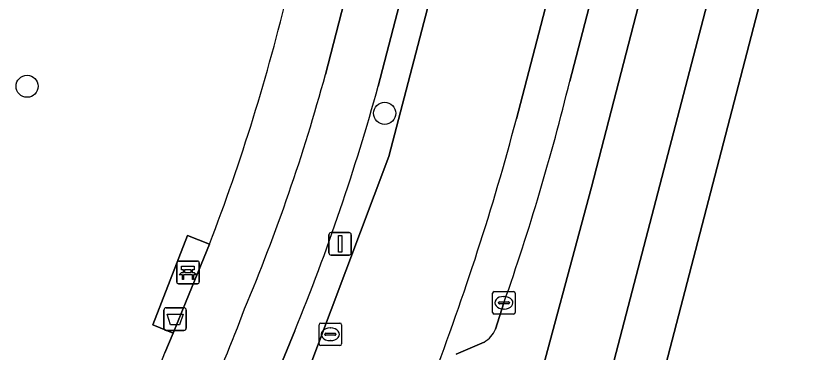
# Model space of a CAD drawing. Extents: x 161258 to 161838, y 380833 to 381727.
# Drawn here: x 161588.71 to 161624.35, y 381034.63 to 381049.56 of the extents above; entities that cross this region are included whole.
import ezdxf

# ---------------------------------------------------------------- set-up
doc = ezdxf.new("R2010")
doc.units = 0
for name, color, linetype in [('IMGEO_Afvalbak', 7, 'Continuous'), ('IMGEO_Bank', 7, 'Continuous'), ('IMGEO_Berm_open', 7, 'Continuous'), ('IMGEO_Boom', 7, 'Continuous'), ('IMGEO_Erf', 7, 'Continuous'), ('IMGEO_Fietspad_gesloten', 7, 'Continuous'), ('IMGEO_Groenvoorziening', 7, 'Continuous'), ('IMGEO_Kolk', 7, 'Continuous'), ('IMGEO_Lichtmast', 7, 'Continuous'), ('IMGEO_Parkeervlak_open', 7, 'Continuous'), ('IMGEO_Rijbaan_lokaal_open', 7, 'Continuous'), ('IMGEO_Voetpad_open', 7, 'Continuous')]:
    doc.layers.add(name, color=color, linetype=linetype)

msp = doc.modelspace()

# ---------------------------------------------------------------- linework, layer by layer
at = {"layer": 'IMGEO_Afvalbak'}
for p, q in [((161595.257, 381035.73), (161595.257, 381036.53)), ((161595.257, 381036.53), (161595.257, 381035.73)), ((161595.357, 381036.63), (161596.147, 381036.63)), ((161596.147, 381036.63), (161595.357, 381036.63)), ((161596.247, 381036.53), (161596.247, 381035.73)), ((161596.247, 381035.73), (161596.247, 381036.53)), ((161596.147, 381035.63), (161595.357, 381035.63)), ((161595.357, 381035.63), (161596.147, 381035.63))]:
    msp.add_line(p, q, dxfattribs=at)
msp.add_lwpolyline([(161595.4, 381036.344), (161596.104, 381036.344), (161595.955, 381035.874), (161595.549, 381035.874), (161595.4, 381036.344)], dxfattribs=at)
for centre, start, end in [((161595.357, 381036.53), 90, 180), ((161595.357, 381036.53), 90, 180), ((161596.147, 381036.53), 0, 90), ((161596.147, 381036.53), 360, 90), ((161595.357, 381035.73), 180, 270), ((161595.357, 381035.73), 180, 270), ((161596.147, 381035.73), 270, 0), ((161596.147, 381035.73), 270, 0)]:
    msp.add_arc(centre, 0.1, start, end, dxfattribs=at)
at = {"layer": 'IMGEO_Bank'}
for p, q in [((161595.824, 381037.773), (161595.824, 381038.614)), ((161595.824, 381038.614), (161595.824, 381037.773)), ((161595.899, 381038.698), (161596.74, 381038.698)), ((161596.74, 381038.698), (161595.899, 381038.698)), ((161596.824, 381038.623), (161596.824, 381037.782)), ((161596.824, 381037.782), (161596.824, 381038.623)), ((161596.521, 381038.096), (161596.128, 381038.096)), ((161596.133, 381038.204), (161596.133, 381038.31)), ((161596.177, 381038.31), (161596.177, 381038.204)), ((161596.465, 381038.316), (161596.183, 381038.316)), ((161596.183, 381038.198), (161596.465, 381038.198)), ((161596.471, 381038.204), (161596.471, 381038.31)), ((161596.515, 381038.31), (161596.515, 381038.204)), ((161596.749, 381037.698), (161595.908, 381037.698)), ((161595.908, 381037.698), (161596.749, 381037.698))]:
    msp.add_line(p, q, dxfattribs=at)
for points in [[(161596.127, 381038.316), (161596.041, 381038.316), (161596.041, 381038.477), (161596.604, 381038.477), (161596.604, 381038.316), (161596.521, 381038.316)], [(161596.071, 381038.096), (161595.929, 381038.096), (161596.041, 381038.198), (161596.127, 381038.198)], [(161596.121, 381038.089), (161596.121, 381037.882), (161596.078, 381037.882), (161596.078, 381038.089)], [(161596.521, 381038.198), (161596.604, 381038.198), (161596.716, 381038.096), (161596.577, 381038.096)], [(161596.571, 381038.089), (161596.571, 381037.882), (161596.527, 381037.882), (161596.527, 381038.089)]]:
    msp.add_lwpolyline(points, dxfattribs=at)
for centre, radius, start, end in [((161595.902, 381038.62), 0.0779, 92.4484, 184.2845), ((161595.902, 381038.62), 0.0779, 92.4484, 184.2845), ((161596.746, 381038.62), 0.0779, 2.4484, 94.2845), ((161596.746, 381038.62), 0.0779, 2.4484, 94.2845), ((161596.071, 381038.089), 0.00671, 2.8957, 87.1043), ((161596.128, 381038.089), 0.00671, 92.8957, 177.1043), ((161596.126, 381038.309), 0.00671, 2.8957, 87.1043), ((161596.126, 381038.205), 0.00671, 272.8957, 357.1043), ((161596.183, 381038.309), 0.00671, 92.8957, 177.1043), ((161596.183, 381038.205), 0.00671, 182.8957, 267.1043), ((161596.465, 381038.309), 0.00671, 2.8957, 87.1043), ((161596.465, 381038.205), 0.00671, 272.8957, 357.1043), ((161596.522, 381038.309), 0.00671, 92.8957, 177.1043), ((161596.522, 381038.205), 0.00671, 182.8957, 267.1043), ((161596.52, 381038.089), 0.00671, 2.8957, 87.1043), ((161596.577, 381038.089), 0.00671, 92.8957, 177.1043), ((161595.902, 381037.776), 0.0779, 182.4484, 274.2845), ((161595.902, 381037.776), 0.0779, 182.4484, 274.2845), ((161596.746, 381037.776), 0.0779, 272.4484, 4.2845), ((161596.746, 381037.776), 0.0779, 272.4484, 4.2845)]:
    msp.add_arc(centre, radius, start, end, dxfattribs=at)
at = {"layer": 'IMGEO_Berm_open'}
for points in [[(161614.449, 381083.832), (161613.032, 381078.37), (161604.747, 381046.45)], [(161607.125, 381033.397), (161607.611, 381033.263), (161607.595, 381033.224), (161611.518, 381032.045), (161614.192, 381041.977), (161622.285, 381073.268), (161623.675, 381078.64)], [(161601.058, 381035.616), (161598.241, 381028.745), (161599.101, 381028.389), (161599.503, 381028.136), (161605.221, 381043.341), (161614.04, 381077.154)], [(161620.014, 381072.796), (161613.225, 381046.677)], [(161610.312, 381036.852), (161609.941, 381035.68)], [(161609.435, 381035.112), (161608.195, 381034.571)]]:
    msp.add_lwpolyline(points, dxfattribs=at)
for centre, radius, start, end in [((161513.369, 381070.939), 102.762, 340.62746, 346.34356), ((161510.42, 381072.524), 97.865, 337.84402, 344.54834), ((161608.91, 381036.089), 1.109, 298.245, 338.3628)]:
    msp.add_arc(centre, radius, start, end, dxfattribs=at)
at = {"layer": 'IMGEO_Boom'}
for centre in [(161589.203, 381046.447), (161605.032, 381045.247)]:
    msp.add_circle(centre, 0.489, dxfattribs=at)
at = {"layer": 'IMGEO_Erf'}
msp.add_lwpolyline([(161626.757, 381069.781), (161616.62, 381030.824), (161615.408, 381026.168), (161614.162, 381021.378)], dxfattribs=at)
at = {"layer": 'IMGEO_Fietspad_gesloten'}
for points in [[(161604.747, 381046.45), (161613.032, 381078.37), (161614.449, 381083.832)], [(161611.645, 381082.809), (161611.1, 381080.696), (161602.41, 381046.962)], [(161630.283, 381077.643), (161623.675, 381078.64), (161622.285, 381073.268), (161614.192, 381041.977), (161611.518, 381032.045)], [(161614.41, 381031.306), (161624.834, 381071.281), (161625.531, 381073.954)], [(161598.241, 381028.745), (161601.058, 381035.616)]]:
    msp.add_lwpolyline(points, dxfattribs=at)
for centre, radius, start, end in [((161520.434, 381069.403), 84.992, 337.28167, 344.69025), ((161510.42, 381072.524), 97.865, 337.84402, 344.54834), ((161489.766, 381078.145), 116.718, 334.46018, 339.1379)]:
    msp.add_arc(centre, radius, start, end, dxfattribs=at)
at = {"layer": 'IMGEO_Groenvoorziening'}
msp.add_lwpolyline([(161595.302, 381034.64), (161595.665, 381035.512), (161594.761, 381035.876), (161596.31, 381039.834), (161597.274, 381039.454)], dxfattribs=at)
for centre, radius, start, end in [((161516.082, 381070.784), 87.027, 338.89956, 346.6773), ((161517.541, 381065.34), 83.601, 333.8241, 338.45585)]:
    msp.add_arc(centre, radius, start, end, dxfattribs=at)
at = {"layer": 'IMGEO_Kolk'}
for p, q in [((161609.811, 381036.426), (161609.811, 381037.278)), ((161609.886, 381037.352), (161610.738, 381037.352)), ((161610.299, 381037.132), (161610.324, 381037.132)), ((161610.812, 381037.278), (161610.812, 381036.426)), ((161610.07, 381036.846), (161610.07, 381036.858)), ((161610.508, 381036.809), (161610.11, 381036.809)), ((161610.113, 381036.895), (161610.511, 381036.895)), ((161610.554, 381036.858), (161610.554, 381036.846)), ((161610.738, 381036.352), (161609.886, 381036.352)), ((161610.322, 381036.572), (161610.297, 381036.572)), ((161602.202, 381035.956), (161603.054, 381035.956)), ((161602.127, 381035.03), (161602.127, 381035.882)), ((161602.615, 381035.736), (161602.64, 381035.736)), ((161603.128, 381035.882), (161603.128, 381035.03)), ((161602.386, 381035.45), (161602.386, 381035.462)), ((161602.824, 381035.413), (161602.426, 381035.413)), ((161602.429, 381035.499), (161602.827, 381035.499)), ((161602.87, 381035.462), (161602.87, 381035.45)), ((161603.054, 381034.956), (161602.202, 381034.956)), ((161602.638, 381035.176), (161602.613, 381035.176))]:
    msp.add_line(p, q, dxfattribs=at)
for points in [[(161609.811, 381036.426), (161609.811, 381037.278)], [(161609.886, 381037.352), (161610.738, 381037.352)], [(161610.812, 381037.278), (161610.812, 381036.426)], [(161610.738, 381036.352), (161609.886, 381036.352)], [(161602.202, 381035.956), (161603.054, 381035.956)], [(161602.127, 381035.03), (161602.127, 381035.882)], [(161603.128, 381035.882), (161603.128, 381035.03)], [(161603.054, 381034.956), (161602.202, 381034.956)]]:
    msp.add_lwpolyline(points, dxfattribs=at)
for centre, radius, start, end in [((161609.888, 381037.276), 0.0765, 91.552, 178.448), ((161609.888, 381037.276), 0.0765, 91.552, 178.448), ((161610.736, 381037.276), 0.0765, 1.552, 88.448), ((161610.736, 381037.276), 0.0765, 1.552, 88.448), ((161610.11, 381036.855), 0.0403, 85.8775, 175.7526), ((161610.107, 381036.845), 0.0366, 178.938, 274.7102), ((161610.511, 381036.852), 0.043, 264.8664, 352.4533), ((161610.515, 381036.857), 0.0386, 1.7309, 96.639), ((161609.888, 381036.428), 0.0765, 181.552, 268.448), ((161609.888, 381036.428), 0.0765, 181.552, 268.448), ((161610.736, 381036.428), 0.0765, 271.552, 358.448), ((161610.736, 381036.428), 0.0765, 271.552, 358.448), ((161602.204, 381035.88), 0.0765, 91.552, 178.448), ((161602.204, 381035.88), 0.0765, 91.552, 178.448), ((161603.052, 381035.88), 0.0765, 1.552, 88.448), ((161603.052, 381035.88), 0.0765, 1.552, 88.448), ((161602.426, 381035.459), 0.0403, 85.8775, 175.7526), ((161602.423, 381035.449), 0.0366, 178.938, 274.7102), ((161602.827, 381035.456), 0.043, 264.8664, 352.4533), ((161602.831, 381035.461), 0.0386, 1.7309, 96.639), ((161602.204, 381035.032), 0.0765, 181.552, 268.448), ((161602.204, 381035.032), 0.0765, 181.552, 268.448), ((161603.052, 381035.032), 0.0765, 271.552, 358.448), ((161603.052, 381035.032), 0.0765, 271.552, 358.448)]:
    msp.add_arc(centre, radius, start, end, dxfattribs=at)
for centre, major_axis, ratio, start_param, end_param in [((161610.298, 381036.852), (-0.387, 0.002), 0.722429, 4.712389, 7.853982), ((161610.323, 381036.852), (-0.39, 0.002), 0.717154, 1.570796, 4.712389), ((161602.614, 381035.456), (-0.387, 0.002), 0.722429, 4.712389, 7.853982), ((161602.639, 381035.456), (-0.39, 0.002), 0.717154, 1.570796, 4.712389)]:
    msp.add_ellipse(centre, major_axis=major_axis, ratio=ratio, start_param=start_param, end_param=end_param, dxfattribs=at)
at = {"layer": 'IMGEO_Lichtmast'}
for p, q in [((161602.565, 381039.066), (161602.565, 381039.866)), ((161602.565, 381039.866), (161602.565, 381039.066)), ((161602.665, 381039.966), (161603.455, 381039.966)), ((161603.455, 381039.966), (161602.665, 381039.966)), ((161603.555, 381039.866), (161603.555, 381039.066)), ((161603.555, 381039.066), (161603.555, 381039.866)), ((161603.455, 381038.966), (161602.665, 381038.966)), ((161602.665, 381038.966), (161603.455, 381038.966))]:
    msp.add_line(p, q, dxfattribs=at)
msp.add_lwpolyline([(161602.985, 381039.841), (161603.135, 381039.841), (161603.135, 381039.091), (161602.985, 381039.091), (161602.985, 381039.841)], dxfattribs=at)
for centre, start, end in [((161602.665, 381039.866), 90, 180), ((161602.665, 381039.866), 90, 180), ((161603.455, 381039.866), 0, 90), ((161603.455, 381039.866), 360, 90), ((161602.665, 381039.066), 180, 270), ((161602.665, 381039.066), 180, 270), ((161603.455, 381039.066), 270, 0), ((161603.455, 381039.066), 270, 0)]:
    msp.add_arc(centre, 0.1, start, end, dxfattribs=at)
at = {"layer": 'IMGEO_Parkeervlak_open'}
for points in [[(161618.915, 381075.896), (161610.867, 381044.998)], [(161613.225, 381046.677), (161620.014, 381072.796)], [(161609.941, 381035.68), (161610.312, 381036.852)], [(161608.195, 381034.571), (161609.435, 381035.112)]]:
    msp.add_lwpolyline(points, dxfattribs=at)
for centre, radius, start, end in [((161513.369, 381070.939), 102.762, 340.62746, 346.34356), ((161499.797, 381074.42), 114.901, 339.08183, 345.16308), ((161608.91, 381036.089), 1.109, 298.245, 338.3628)]:
    msp.add_arc(centre, radius, start, end, dxfattribs=at)
at = {"layer": 'IMGEO_Rijbaan_lokaal_open'}
for points in [[(161618.915, 381075.896), (161614.04, 381077.154), (161605.221, 381043.341), (161599.503, 381028.136)], [(161610.867, 381044.998), (161618.915, 381075.896)]]:
    msp.add_lwpolyline(points, dxfattribs=at)
msp.add_arc((161499.797, 381074.42), 114.901, 339.08183, 345.16308, dxfattribs=at)
at = {"layer": 'IMGEO_Voetpad_open'}
for points in [[(161602.41, 381046.962), (161611.1, 381080.696), (161611.645, 381082.809)], [(161597.274, 381039.454), (161596.251, 381036.923), (161595.665, 381035.512), (161595.302, 381034.64)]]:
    msp.add_lwpolyline(points, dxfattribs=at)
for points in [[(161626.757, 381069.781), (161624.834, 381071.281), (161614.41, 381031.306), (161616.62, 381030.824)], [(161596.251, 381036.923), (161597.274, 381039.454), (161596.31, 381039.834), (161594.761, 381035.876), (161595.665, 381035.512)]]:
    msp.add_lwpolyline(points, close=True, dxfattribs=at)
for centre, radius, start, end in [((161516.082, 381070.784), 87.027, 338.89956, 346.6773), ((161520.434, 381069.403), 84.992, 337.28167, 344.69025), ((161489.766, 381078.145), 116.718, 334.46018, 339.1379), ((161517.541, 381065.34), 83.601, 333.8241, 338.45585)]:
    msp.add_arc(centre, radius, start, end, dxfattribs=at)

doc.saveas('drawing.dxf')
